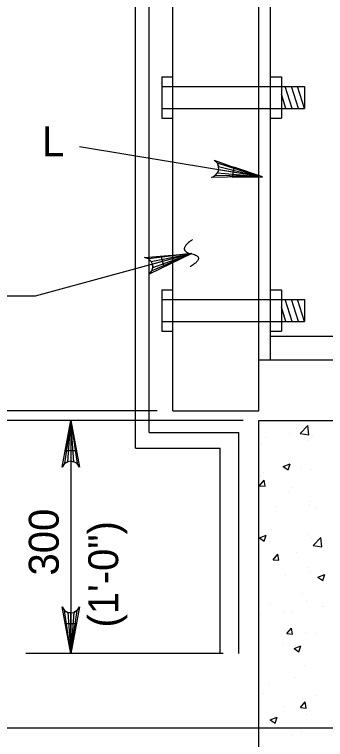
# Model space of a CAD drawing. Extents: x 638175 to 640495, y 294277 to 298435.
# Drawn here: x 639444.7 to 639475.8, y 297664.4 to 297737 of the extents above; entities that cross this region are included whole.
import ezdxf

# ---------------------------------------------------------------- set-up
doc = ezdxf.new("R2010")
doc.units = 0
for name, color, linetype in [('3', 7, 'Continuous'), ('4', 7, 'Continuous'), ('5', 7, 'Continuous')]:
    doc.layers.add(name, color=color, linetype=linetype)

# ---------------------------------------------------------------- blocks, each defined once
blk = doc.blocks.new('25S')
at = {"layer": '4'}
blk.add_open_spline([(-1.68325, 0.611625), (-0.867125, -1.69875), (0.901125, 1.69875), (1.58125, -0.611625)], degree=2, dxfattribs=at)

msp = doc.modelspace()

# ---------------------------------------------------------------- linework, layer by layer
at = {"layer": '3'}
for p, q in [((639469.125, 297720.754), (639451.19, 297723.704)), ((639462.411, 297713.02), (639446.73, 297708.743)), ((639446.73, 297708.743), (639443.73, 297708.743)), ((639458.951, 297697.283), (639386.857, 297697.283)), ((639467.563, 297696.293), (639386.857, 297696.293)), ((639458.951, 297696.293), (639416.034, 297696.293)), ((639453.657, 297696.293), (639445.807, 297696.293)), ((639450.882, 297696.293), (639445.807, 297696.293)), ((639450.307, 297696.293), (639450.307, 297672.977)), ((639450.307, 297693.293), (639450.307, 297675.977)), ((639465.557, 297672.977), (639445.807, 297672.977)), ((639450.882, 297672.977), (639445.807, 297672.977)), ((639488.397, 297665.479), (639416.034, 297665.479))]:
    msp.add_line(p, q, dxfattribs=at)
for points in [[(639469.126, 297720.754), (639464.386, 297720.647), (639464.78, 297720.835), (639465.013, 297721.114), (639465.117, 297721.414), (639465.115, 297721.731), (639464.982, 297722.068), (639464.67, 297722.372), (639469.126, 297720.754), (639464.982, 297722.068), (639465.115, 297721.731), (639469.126, 297720.754), (639465.117, 297721.414), (639465.013, 297721.114), (639469.126, 297720.754), (639464.78, 297720.835)], [(639462.411, 297713.02), (639458.145, 297710.952), (639458.426, 297711.285), (639458.522, 297711.635), (639458.492, 297711.952), (639458.357, 297712.239), (639458.097, 297712.491), (639457.684, 297712.637), (639462.411, 297713.02), (639458.097, 297712.491), (639458.357, 297712.239), (639462.411, 297713.02), (639458.492, 297711.952), (639458.522, 297711.635), (639462.411, 297713.02), (639458.426, 297711.285)], [(639450.307, 297696.293), (639451.18, 297691.633), (639450.932, 297691.991), (639450.62, 297692.177), (639450.307, 297692.231), (639449.995, 297692.177), (639449.682, 297691.991), (639449.434, 297691.633), (639450.307, 297696.293), (639449.682, 297691.991), (639449.995, 297692.177), (639450.307, 297696.293), (639450.307, 297692.231), (639450.62, 297692.177), (639450.307, 297696.293), (639450.932, 297691.991)], [(639450.307, 297672.977), (639449.434, 297677.637), (639449.682, 297677.279), (639449.995, 297677.093), (639450.307, 297677.039), (639450.62, 297677.093), (639450.932, 297677.279), (639451.18, 297677.637), (639450.307, 297672.977), (639450.932, 297677.279), (639450.62, 297677.093), (639450.307, 297672.977), (639450.307, 297677.039), (639449.995, 297677.093), (639450.307, 297672.977), (639449.682, 297677.279)]]:
    msp.add_lwpolyline(points, dxfattribs=at)
for points in [[(639466.62, 297721.672), (639466.457, 297720.687), (639469.499, 297720.693)], [(639459.357, 297712.706), (639459.62, 297711.739), (639462.382, 297713.012)], [(639449.807, 297693.293), (639450.807, 297693.293), (639450.307, 297696.293)], [(639449.807, 297675.977), (639450.807, 297675.977), (639450.307, 297672.977)]]:
    msp.add_lwpolyline(points, close=True, dxfattribs=at)
at = {"layer": '4'}
for p, q in [((639459.42, 297730.725), (639459.42, 297726.564)), ((639459.42, 297730.725), (639460.513, 297730.725)), ((639470.307, 297730.725), (639471.399, 297730.725)), ((639471.399, 297730.725), (639471.399, 297726.564)), ((639459.42, 297729.737), (639470.307, 297729.737)), ((639470.307, 297729.737), (639473.717, 297729.737)), ((639472.478, 297727.552), (639471.782, 297729.737)), ((639473.099, 297727.552), (639472.401, 297729.737)), ((639473.717, 297727.552), (639473.02, 297729.737)), ((639473.717, 297729.737), (639473.717, 297727.552)), ((639471.859, 297727.552), (639471.399, 297728.991)), ((639459.42, 297727.552), (639470.307, 297727.552)), ((639470.307, 297727.552), (639473.717, 297727.552)), ((639459.42, 297726.564), (639460.513, 297726.564)), ((639470.307, 297726.564), (639471.399, 297726.564)), ((639459.42, 297709.395), (639460.513, 297709.395)), ((639459.42, 297709.395), (639459.42, 297705.237)), ((639470.307, 297709.395), (639471.399, 297709.395)), ((639471.399, 297709.395), (639471.399, 297705.237)), ((639459.42, 297708.408), (639470.307, 297708.408)), ((639470.307, 297708.408), (639473.717, 297708.408)), ((639472.478, 297706.222), (639471.782, 297708.408)), ((639473.099, 297706.222), (639472.401, 297708.408)), ((639473.717, 297706.222), (639473.02, 297708.408)), ((639473.717, 297708.408), (639473.717, 297706.222)), ((639471.859, 297706.222), (639471.399, 297707.664)), ((639459.42, 297706.222), (639470.307, 297706.222)), ((639470.307, 297706.222), (639473.717, 297706.222)), ((639459.42, 297705.237), (639460.513, 297705.237)), ((639470.307, 297705.237), (639471.399, 297705.237)), ((639472.892, 297695.516), (639472.892, 297695.516)), ((639473.27, 297694.995), (639474.036, 297695.795)), ((639474.147, 297694.86), (639474.036, 297695.795)), ((639469.763, 297694.629), (639469.763, 297694.629)), ((639472.228, 297694.954), (639472.228, 297694.954)), ((639473.27, 297694.995), (639474.145, 297694.86)), ((639474.515, 297694.697), (639474.515, 297694.697)), ((639469.403, 297693.958), (639469.403, 297693.958)), ((639474.045, 297694.258), (639474.045, 297694.258)), ((639471.584, 297691.702), (639472.274, 297691.966)), ((639471.584, 297691.702), (639472.074, 297691.372)), ((639472.074, 297691.372), (639472.274, 297691.966)), ((639473.365, 297691.562), (639473.365, 297691.562)), ((639469.638, 297691.072), (639469.638, 297691.072)), ((639474.395, 297691.42), (639474.395, 297691.42)), ((639469.201, 297689.766), (639469.676, 297690.331)), ((639469.284, 297690.683), (639469.284, 297690.683)), ((639469.788, 297689.714), (639469.676, 297690.331)), ((639469.201, 297689.766), (639469.788, 297689.714)), ((639472.486, 297689.643), (639472.486, 297689.643)), ((639472.128, 297689.229), (639472.128, 297689.229)), ((639474.205, 297687.908), (639474.205, 297687.908)), ((639474.276, 297688.143), (639474.276, 297688.143)), ((639469.163, 297687.406), (639469.163, 297687.406)), ((639470.778, 297687.681), (639470.778, 297687.681)), ((639474.845, 297687.483), (639474.845, 297687.483)), ((639469.19, 297684.564), (639469.88, 297684.829)), ((639469.19, 297684.564), (639469.68, 297684.235)), ((639469.68, 297684.235), (639469.88, 297684.829)), ((639470.17, 297684.227), (639470.17, 297684.227)), ((639474.155, 297684.866), (639474.155, 297684.866)), ((639474.403, 297684.616), (639474.403, 297684.616)), ((639474.576, 297683.779), (639475.343, 297684.579)), ((639475.451, 297683.643), (639475.343, 297684.577)), ((639474.576, 297683.779), (639475.451, 297683.643)), ((639475.424, 297684.004), (639475.424, 297684.004)), ((639470.565, 297682.362), (639471.04, 297682.929)), ((639471.155, 297682.31), (639471.04, 297682.927)), ((639472.863, 297683.052), (639472.863, 297683.052)), ((639470.565, 297682.362), (639471.155, 297682.31)), ((639474.036, 297681.591), (639474.036, 297681.591)), ((639471.815, 297680.735), (639471.815, 297680.735)), ((639474.278, 297681.06), (639474.278, 297681.06)), ((639475.065, 297680.602), (639475.755, 297680.866)), ((639475.065, 297680.602), (639475.555, 297680.272)), ((639475.555, 297680.272), (639475.755, 297680.866)), ((639473.507, 297678.974), (639473.507, 297678.974)), ((639470.33, 297677.874), (639470.33, 297677.874)), ((639473.917, 297678.314), (639473.917, 297678.314)), ((639475.418, 297677.668), (639475.418, 297677.668)), ((639471.688, 297677.177), (639471.688, 297677.177)), ((639472.457, 297677.179), (639472.457, 297677.179)), ((639475.584, 297677.652), (639475.584, 297677.652)), ((639469.226, 297676.854), (639469.226, 297676.854)), ((639471.932, 297674.958), (639472.407, 297675.524)), ((639472.52, 297674.908), (639472.407, 297675.524)), ((639471.932, 297674.958), (639472.52, 297674.908)), ((639473.797, 297675.037), (639473.797, 297675.037)), ((639474.815, 297675.018), (639474.815, 297675.018)), ((639471.551, 297673.972), (639471.551, 297673.972)), ((639472.67, 297673.464), (639473.359, 297673.729)), ((639472.67, 297673.464), (639473.159, 297673.135)), ((639472.828, 297673.787), (639472.828, 297673.787)), ((639473.159, 297673.135), (639473.359, 297673.729)), ((639473.678, 297671.762), (639473.678, 297671.762)), ((639472.836, 297670.589), (639472.836, 297670.589)), ((639470.238, 297669.904), (639470.238, 297669.904)), ((639469.634, 297668.941), (639469.634, 297668.941)), ((639473.557, 297668.485), (639473.557, 297668.485)), ((639474.888, 297668.72), (639474.888, 297668.72)), ((639471.709, 297667.62), (639471.709, 297667.62)), ((639473.297, 297667.556), (639473.772, 297668.12)), ((639473.297, 297667.556), (639473.886, 297667.504)), ((639473.886, 297667.504), (639473.772, 297668.12)), ((639473.865, 297666.841), (639473.865, 297666.841)), ((639470.276, 297666.327), (639470.965, 297666.591)), ((639470.276, 297666.327), (639470.765, 297665.997)), ((639470.765, 297665.997), (639470.965, 297666.591)), ((639472.428, 297664.716), (639472.428, 297664.716)), ((639473.438, 297665.208), (639473.438, 297665.208))]:
    msp.add_line(p, q, dxfattribs=at)
at = {"layer": '5'}
for p, q in [((639456.77, 297693.543), (639456.77, 297768.395)), ((639458.163, 297695.093), (639458.163, 297766.848)), ((639460.513, 297697.283), (639460.513, 297765.566)), ((639469.126, 297697.283), (639469.126, 297754.895)), ((639470.307, 297702.395), (639470.307, 297754.895)), ((639470.307, 297704.739), (639487.93, 297704.739)), ((639469.126, 297702.395), (639521.613, 297702.395)), ((639460.513, 297697.283), (639469.126, 297697.283)), ((639469.126, 297660.002), (639469.126, 297696.293)), ((639469.126, 297696.293), (639513.418, 297696.293)), ((639458.163, 297695.093), (639467.12, 297695.093)), ((639467.12, 297672.977), (639467.12, 297695.093)), ((639456.77, 297693.543), (639465.261, 297693.543)), ((639465.261, 297672.977), (639465.261, 297693.543))]:
    msp.add_line(p, q, dxfattribs=at)

# ---------------------------------------------------------------- block references
at = {"layer": '4', "xscale": 0.7874015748, "yscale": 0.7874015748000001, "rotation": -74.14105771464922}
msp.add_blockref('25S', (639462.382, 297713.012), dxfattribs=at)

# ---------------------------------------------------------------- texts
at = {"layer": '3'}
msp.add_text('L', height=3, dxfattribs=at).set_placement((639447.422, 297722.762))
for s, p in [('300', (639449.095, 297680.779)), ('(1\'-0")', (639455.053, 297675.57))]:
    msp.add_text(s, height=3, rotation=90, dxfattribs=at).set_placement(p)

doc.saveas('drawing.dxf')
